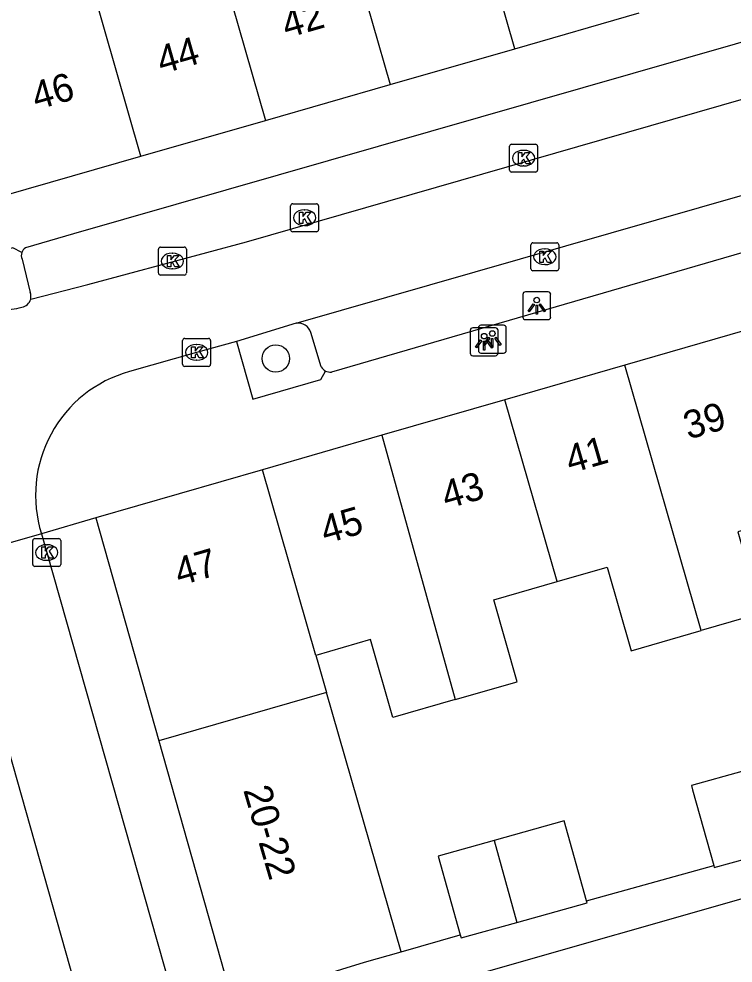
# Model space of a CAD drawing. Extents: x 159718 to 160783, y 383290 to 384030.
# Drawn here: x 160278.43 to 160303.99, y 383562.46 to 383596.25 of the extents above; entities that cross this region are included whole.
import ezdxf

# ---------------------------------------------------------------- set-up
doc = ezdxf.new("R2010")
doc.units = 0
for name, color, linetype in [('IMGEO_Boom', 7, 'Continuous'), ('IMGEO_Kolk', 7, 'Continuous'), ('IMGEO_Lichtpunt', 7, 'Continuous'), ('IMGEO_Pand', 7, 'Continuous'), ('IMGEO_Pand_nummerreeks', 7, 'Continuous'), ('IMGEO_Parkeervlak_open', 7, 'Continuous'), ('IMGEO_Rijbaan_lokaal_open', 7, 'Continuous'), ('IMGEO_Voetpad_open', 7, 'Continuous')]:
    doc.layers.add(name, color=color, linetype=linetype)

msp = doc.modelspace()

# ---------------------------------------------------------------- linework, layer by layer
at = {"layer": 'IMGEO_Boom'}
msp.add_circle((160287.619, 383584.093), 0.489, dxfattribs=at)
at = {"layer": 'IMGEO_Kolk'}
for p, q in [((160295.986, 383590.84), (160295.986, 383591.692)), ((160296.061, 383591.766), (160296.913, 383591.766)), ((160296.987, 383591.692), (160296.987, 383590.84)), ((160296.474, 383591.546), (160296.499, 383591.546)), ((160296.497, 383590.986), (160296.472, 383590.986)), ((160296.913, 383590.766), (160296.061, 383590.766)), ((160288.225, 383589.632), (160289.077, 383589.632)), ((160288.15, 383588.706), (160288.15, 383589.558)), ((160288.638, 383589.412), (160288.663, 383589.412)), ((160289.151, 383589.558), (160289.151, 383588.706)), ((160289.077, 383588.632), (160288.225, 383588.632)), ((160288.661, 383588.852), (160288.636, 383588.852)), ((160296.823, 383588.236), (160297.675, 383588.236)), ((160283.42, 383587.156), (160283.42, 383588.008)), ((160283.495, 383588.082), (160284.347, 383588.082)), ((160284.421, 383588.008), (160284.421, 383587.156)), ((160296.748, 383587.31), (160296.748, 383588.162)), ((160297.236, 383588.016), (160297.261, 383588.016)), ((160297.749, 383588.162), (160297.749, 383587.31)), ((160283.908, 383587.862), (160283.933, 383587.862)), ((160283.931, 383587.302), (160283.906, 383587.302)), ((160297.675, 383587.236), (160296.823, 383587.236)), ((160297.259, 383587.456), (160297.234, 383587.456)), ((160284.347, 383587.082), (160283.495, 383587.082)), ((160284.287, 383583.889), (160284.287, 383584.741)), ((160284.362, 383584.815), (160285.214, 383584.815)), ((160284.775, 383584.595), (160284.8, 383584.595)), ((160285.288, 383584.741), (160285.288, 383583.889)), ((160284.798, 383584.035), (160284.773, 383584.035)), ((160285.214, 383583.815), (160284.362, 383583.815)), ((160278.924, 383576.727), (160278.924, 383577.579)), ((160278.999, 383577.653), (160279.851, 383577.653)), ((160279.412, 383577.433), (160279.437, 383577.433)), ((160279.925, 383577.579), (160279.925, 383576.727)), ((160279.435, 383576.873), (160279.41, 383576.873)), ((160279.851, 383576.653), (160278.999, 383576.653))]:
    msp.add_line(p, q, dxfattribs=at)
for points in [[(160295.986, 383590.84), (160295.986, 383591.692)], [(160296.061, 383591.766), (160296.913, 383591.766)], [(160296.987, 383591.692), (160296.987, 383590.84)], [(160296.307, 383591.466), (160296.43, 383591.466), (160296.43, 383591.315), (160296.56, 383591.466), (160296.724, 383591.466), (160296.578, 383591.315), (160296.731, 383591.066), (160296.579, 383591.066), (160296.494, 383591.23), (160296.43, 383591.163), (160296.43, 383591.066), (160296.307, 383591.066), (160296.307, 383591.466)], [(160296.913, 383590.766), (160296.061, 383590.766)], [(160288.225, 383589.632), (160289.077, 383589.632)], [(160288.15, 383588.706), (160288.15, 383589.558)], [(160288.471, 383589.332), (160288.594, 383589.332), (160288.594, 383589.181), (160288.724, 383589.332), (160288.888, 383589.332), (160288.742, 383589.181), (160288.895, 383588.932), (160288.743, 383588.932), (160288.658, 383589.096), (160288.594, 383589.029), (160288.594, 383588.932), (160288.471, 383588.932), (160288.471, 383589.332)], [(160289.151, 383589.558), (160289.151, 383588.706)], [(160289.077, 383588.632), (160288.225, 383588.632)], [(160296.823, 383588.236), (160297.675, 383588.236)], [(160283.42, 383587.156), (160283.42, 383588.008)], [(160283.495, 383588.082), (160284.347, 383588.082)], [(160284.421, 383588.008), (160284.421, 383587.156)], [(160296.748, 383587.31), (160296.748, 383588.162)], [(160297.069, 383587.936), (160297.192, 383587.936), (160297.192, 383587.785), (160297.322, 383587.936), (160297.486, 383587.936), (160297.34, 383587.785), (160297.493, 383587.536), (160297.341, 383587.536), (160297.256, 383587.7), (160297.192, 383587.633), (160297.192, 383587.536), (160297.069, 383587.536), (160297.069, 383587.936)], [(160297.749, 383588.162), (160297.749, 383587.31)], [(160283.741, 383587.782), (160283.864, 383587.782), (160283.864, 383587.631), (160283.994, 383587.782), (160284.158, 383587.782), (160284.012, 383587.631), (160284.165, 383587.382), (160284.013, 383587.382), (160283.928, 383587.546), (160283.864, 383587.479), (160283.864, 383587.382), (160283.741, 383587.382), (160283.741, 383587.782)], [(160297.675, 383587.236), (160296.823, 383587.236)], [(160284.347, 383587.082), (160283.495, 383587.082)], [(160284.287, 383583.889), (160284.287, 383584.741)], [(160284.362, 383584.815), (160285.214, 383584.815)], [(160284.608, 383584.515), (160284.731, 383584.515), (160284.731, 383584.364), (160284.861, 383584.515), (160285.025, 383584.515), (160284.879, 383584.364), (160285.032, 383584.115), (160284.88, 383584.115), (160284.795, 383584.279), (160284.731, 383584.212), (160284.731, 383584.115), (160284.608, 383584.115), (160284.608, 383584.515)], [(160285.288, 383584.741), (160285.288, 383583.889)], [(160285.214, 383583.815), (160284.362, 383583.815)], [(160278.924, 383576.727), (160278.924, 383577.579)], [(160278.999, 383577.653), (160279.851, 383577.653)], [(160279.925, 383577.579), (160279.925, 383576.727)], [(160279.245, 383577.353), (160279.368, 383577.353), (160279.368, 383577.202), (160279.498, 383577.353), (160279.662, 383577.353), (160279.516, 383577.202), (160279.669, 383576.953), (160279.517, 383576.953), (160279.432, 383577.117), (160279.368, 383577.05), (160279.368, 383576.953), (160279.245, 383576.953), (160279.245, 383577.353)], [(160279.851, 383576.653), (160278.999, 383576.653)]]:
    msp.add_lwpolyline(points, dxfattribs=at)
for centre, start, end in [((160296.063, 383591.69), 91.552, 178.448), ((160296.063, 383591.69), 91.552, 178.448), ((160296.911, 383591.69), 1.552, 88.448), ((160296.911, 383591.69), 1.552, 88.448), ((160296.063, 383590.842), 181.552, 268.448), ((160296.063, 383590.842), 181.552, 268.448), ((160296.911, 383590.842), 271.552, 358.448), ((160296.911, 383590.842), 271.552, 358.448), ((160288.227, 383589.556), 91.552, 178.448), ((160288.227, 383589.556), 91.552, 178.448), ((160289.075, 383589.556), 1.552, 88.448), ((160289.075, 383589.556), 1.552, 88.448), ((160288.227, 383588.708), 181.552, 268.448), ((160288.227, 383588.708), 181.552, 268.448), ((160289.075, 383588.708), 271.552, 358.448), ((160289.075, 383588.708), 271.552, 358.448), ((160296.825, 383588.16), 91.552, 178.448), ((160296.825, 383588.16), 91.552, 178.448), ((160297.673, 383588.16), 1.552, 88.448), ((160297.673, 383588.16), 1.552, 88.448), ((160283.497, 383588.006), 91.552, 178.448), ((160283.497, 383588.006), 91.552, 178.448), ((160284.345, 383588.006), 1.552, 88.448), ((160284.345, 383588.006), 1.552, 88.448), ((160296.825, 383587.312), 181.552, 268.448), ((160296.825, 383587.312), 181.552, 268.448), ((160297.673, 383587.312), 271.552, 358.448), ((160297.673, 383587.312), 271.552, 358.448), ((160283.497, 383587.158), 181.552, 268.448), ((160283.497, 383587.158), 181.552, 268.448), ((160284.345, 383587.158), 271.552, 358.448), ((160284.345, 383587.158), 271.552, 358.448), ((160284.364, 383584.739), 91.552, 178.448), ((160284.364, 383584.739), 91.552, 178.448), ((160285.212, 383584.739), 1.552, 88.448), ((160285.212, 383584.739), 1.552, 88.448), ((160284.364, 383583.891), 181.552, 268.448), ((160284.364, 383583.891), 181.552, 268.448), ((160285.212, 383583.891), 271.552, 358.448), ((160285.212, 383583.891), 271.552, 358.448), ((160279.001, 383577.577), 91.552, 178.448), ((160279.001, 383577.577), 91.552, 178.448), ((160279.849, 383577.577), 1.552, 88.448), ((160279.849, 383577.577), 1.552, 88.448), ((160279.001, 383576.729), 181.552, 268.448), ((160279.001, 383576.729), 181.552, 268.448), ((160279.849, 383576.729), 271.552, 358.448), ((160279.849, 383576.729), 271.552, 358.448)]:
    msp.add_arc(centre, 0.0765, start, end, dxfattribs=at)
for centre, major_axis, ratio, start_param, end_param in [((160296.473, 383591.266), (-0.387, 0.002), 0.722429, 4.712389, 7.853982), ((160296.498, 383591.266), (-0.39, 0.002), 0.717154, 1.570796, 4.712389), ((160288.637, 383589.132), (-0.387, 0.002), 0.722429, 4.712389, 7.853982), ((160288.662, 383589.132), (-0.39, 0.002), 0.717154, 1.570796, 4.712389), ((160297.235, 383587.736), (-0.387, 0.002), 0.722429, 4.712389, 7.853982), ((160297.26, 383587.736), (-0.39, 0.002), 0.717154, 1.570796, 4.712389), ((160283.907, 383587.582), (-0.387, 0.002), 0.722429, 4.712389, 7.853982), ((160283.932, 383587.582), (-0.39, 0.002), 0.717154, 1.570796, 4.712389), ((160284.774, 383584.315), (-0.387, 0.002), 0.722429, 4.712389, 7.853982), ((160284.799, 383584.315), (-0.39, 0.002), 0.717154, 1.570796, 4.712389), ((160279.411, 383577.153), (-0.387, 0.002), 0.722429, 4.712389, 7.853982), ((160279.436, 383577.153), (-0.39, 0.002), 0.717154, 1.570796, 4.712389)]:
    msp.add_ellipse(centre, major_axis=major_axis, ratio=ratio, start_param=start_param, end_param=end_param, dxfattribs=at)
at = {"layer": 'IMGEO_Lichtpunt'}
for p, q in [((160296.461, 383586.388), (160296.461, 383585.581)), ((160296.461, 383586.388), (160296.461, 383585.581)), ((160297.363, 383586.483), (160296.555, 383586.483)), ((160297.363, 383586.483), (160296.555, 383586.483)), ((160297.457, 383585.581), (160297.457, 383586.388)), ((160297.457, 383585.581), (160297.457, 383586.388)), ((160295.479, 383585.193), (160294.671, 383585.193)), ((160295.479, 383585.193), (160294.671, 383585.193)), ((160294.87, 383585.192), (160294.87, 383584.385)), ((160294.87, 383585.192), (160294.87, 383584.385)), ((160295.772, 383585.287), (160294.964, 383585.287)), ((160295.772, 383585.287), (160294.964, 383585.287)), ((160295.866, 383584.385), (160295.866, 383585.192)), ((160295.866, 383584.385), (160295.866, 383585.192)), ((160296.555, 383585.487), (160297.363, 383585.487)), ((160296.555, 383585.487), (160297.363, 383585.487)), ((160294.577, 383585.098), (160294.577, 383584.291)), ((160294.577, 383585.098), (160294.577, 383584.291)), ((160295.573, 383584.291), (160295.573, 383585.098)), ((160295.573, 383584.291), (160295.573, 383585.098)), ((160294.671, 383584.197), (160295.479, 383584.197)), ((160294.671, 383584.197), (160295.479, 383584.197)), ((160294.964, 383584.291), (160295.772, 383584.291)), ((160294.964, 383584.291), (160295.772, 383584.291))]:
    msp.add_line(p, q, dxfattribs=at)
for points in [[(160296.835, 383586.052), (160296.874, 383586.024), (160296.686, 383585.762), (160296.648, 383585.789), (160296.835, 383586.052)], [(160296.937, 383586.004), (160296.984, 383586.004), (160296.984, 383585.682), (160296.937, 383585.682), (160296.937, 383586.004)], [(160297.047, 383586.024), (160297.085, 383586.051), (160297.272, 383585.789), (160297.233, 383585.761), (160297.047, 383586.024)], [(160295.244, 383584.856), (160295.283, 383584.828), (160295.095, 383584.566), (160295.057, 383584.593), (160295.244, 383584.856)], [(160295.456, 383584.828), (160295.494, 383584.855), (160295.681, 383584.593), (160295.642, 383584.565), (160295.456, 383584.828)], [(160294.951, 383584.762), (160294.99, 383584.734), (160294.802, 383584.472), (160294.764, 383584.499), (160294.951, 383584.762)], [(160295.053, 383584.714), (160295.1, 383584.714), (160295.1, 383584.392), (160295.053, 383584.392), (160295.053, 383584.714)], [(160295.163, 383584.734), (160295.201, 383584.761), (160295.388, 383584.499), (160295.349, 383584.471), (160295.163, 383584.734)], [(160295.346, 383584.808), (160295.393, 383584.808), (160295.393, 383584.486), (160295.346, 383584.486), (160295.346, 383584.808)]]:
    msp.add_lwpolyline(points, dxfattribs=at)
for centre in [(160296.96, 383586.186), (160295.076, 383584.896), (160295.369, 383584.99)]:
    msp.add_circle(centre, 0.0994, dxfattribs=at)
for centre, start, end in [((160296.555, 383586.388), 90, 180), ((160296.555, 383586.388), 90, 180), ((160297.363, 383586.388), 0, 90), ((160297.363, 383586.388), 0, 90), ((160296.555, 383585.581), 180, 270), ((160296.555, 383585.581), 180, 270), ((160297.363, 383585.581), 270, 0), ((160297.363, 383585.581), 270, 360), ((160294.671, 383585.098), 90, 180), ((160294.671, 383585.098), 90, 180), ((160294.964, 383585.192), 90, 180), ((160294.964, 383585.192), 90, 180), ((160295.479, 383585.098), 0, 90), ((160295.479, 383585.098), 0, 90), ((160295.772, 383585.192), 0, 90), ((160295.772, 383585.192), 0, 90), ((160294.671, 383584.291), 180, 270), ((160294.671, 383584.291), 180, 270), ((160294.964, 383584.385), 180, 270), ((160294.964, 383584.385), 180, 270), ((160295.479, 383584.291), 270, 0), ((160295.479, 383584.291), 270, 360), ((160295.772, 383584.385), 270, 0), ((160295.772, 383584.385), 270, 360)]:
    msp.add_arc(centre, 0.0946, start, end, dxfattribs=at)
at = {"layer": 'IMGEO_Pand'}
for points in [[(160296.171, 383595.18), (160293.462, 383604.618)], [(160288.904, 383603.679), (160289.817, 383600.499), (160291.712, 383593.899)], [(160284.531, 383602.097), (160284.595, 383601.873), (160287.253, 383592.617)], [(160282.794, 383591.335), (160281.023, 383597.5), (160280.951, 383597.75)], [(160296.171, 383595.18), (160300.63, 383596.462)], [(160291.712, 383593.899), (160296.171, 383595.18)], [(160287.253, 383592.617), (160291.712, 383593.899)], [(160277.067, 383592.8), (160277.895, 383589.927), (160282.794, 383591.335)], [(160282.794, 383591.335), (160287.253, 383592.617)], [(160304.408, 383585.094), (160300.113, 383583.856)], [(160300.113, 383583.856), (160295.816, 383582.617)], [(160302.844, 383574.36), (160300.113, 383583.856)], [(160295.816, 383582.617), (160291.42, 383581.349)], [(160297.686, 383576.117), (160295.816, 383582.617)], [(160291.42, 383581.349), (160287.143, 383580.116)], [(160291.42, 383581.349), (160294.037, 383571.89)], [(160287.143, 383580.116), (160281.178, 383578.396)], [(160289.054, 383573.472), (160287.143, 383580.116)], [(160306.302, 383578.509), (160304.155, 383577.892), (160304.993, 383574.978), (160302.844, 383574.36)], [(160281.178, 383578.396), (160283.435, 383570.416)], [(160297.686, 383576.117), (160299.477, 383576.632), (160300.338, 383573.639), (160302.844, 383574.36)], [(160294.037, 383571.89), (160296.262, 383572.53), (160295.418, 383575.465), (160297.686, 383576.117)], [(160294.037, 383571.89), (160291.812, 383571.25), (160291.011, 383574.035), (160289.054, 383573.472)], [(160289.054, 383573.472), (160289.1, 383573.311), (160289.437, 383572.141)], [(160289.437, 383572.141), (160283.435, 383570.416)], [(160292.104, 383562.867), (160289.437, 383572.141)], [(160283.435, 383570.416), (160286.088, 383561.038)], [(160304.296, 383569.312), (160302.498, 383568.812), (160302.538, 383568.664), (160303.293, 383565.952)], [(160298.741, 383564.684), (160297.945, 383567.545), (160295.432, 383566.846)], [(160295.432, 383566.846), (160293.437, 383566.291), (160294.221, 383563.475)], [(160295.432, 383566.846), (160296.244, 383563.912)], [(160303.293, 383565.952), (160303.314, 383565.878), (160305.137, 383566.386)], [(160296.244, 383563.912), (160298.761, 383564.612), (160298.741, 383564.684)], [(160294.221, 383563.475), (160294.253, 383563.358), (160296.244, 383563.912)], [(160286.088, 383561.038), (160290.795, 383562.491), (160292.104, 383562.867)]]:
    msp.add_lwpolyline(points, dxfattribs=at)
at = {"layer": 'IMGEO_Parkeervlak_open'}
for points in [[(160360.615, 383611.67), (160327.739, 383602.146), (160280.384, 383588.556), (160278.661, 383588.057)], [(160278.529, 383587.889), (160278.207, 383588.06), (160265.47, 383584.313), (160265.839, 383583.079)], [(160278.539, 383587.647), (160278.833, 383586.461)], [(160289.246, 383583.793), (160288.876, 383585.026)]]:
    msp.add_lwpolyline(points, dxfattribs=at)
for centre, radius, start, end in [((160278.841, 383587.781), 0.33, 160.8393, 203.8932), ((160278.84, 383587.781), 0.329, 122.9181, 160.7674), ((160278.481, 383586.318), 0.38, 345.6301, 22.0943), ((160288.411, 383584.876), 0.489, 17.9118, 96.7066), ((160289.568, 383583.984), 0.374, 210.6929, 243.858)]:
    msp.add_arc(centre, radius, start, end, dxfattribs=at)
at = {"layer": 'IMGEO_Rijbaan_lokaal_open'}
for points in [[(160278.849, 383586.224), (160280.889, 383586.747), (160286.571, 383588.273), (160316.301, 383596.829)], [(160288.354, 383585.361), (160306.027, 383590.429)], [(160288.354, 383585.361), (160286.211, 383584.706)], [(160286.211, 383584.706), (160284.788, 383584.315), (160282.38, 383583.629)], [(160279.234, 383577.826), (160275.937, 383576.879)], [(160279.234, 383577.826), (160279.425, 383577.153), (160283.85, 383561.55), (160287.815, 383547.679), (160291.476, 383534.792), (160291.545, 383534.548)], [(160276.482, 383575.617), (160281.507, 383557.891)]]:
    msp.add_lwpolyline(points, dxfattribs=at)
for centre, radius, start, end in [((160278.472, 383586.317), 0.389, 278.9343, 346.1684), ((160277.889, 383588.322), 2.474, 267.6227, 285.0745), ((160283.618, 383579.204), 4.595, 105.6277, 197.4451)]:
    msp.add_arc(centre, radius, start, end, dxfattribs=at)
at = {"layer": 'IMGEO_Voetpad_open'}
for points in [[(160305.982, 383588.363), (160289.61, 383583.608)], [(160286.211, 383584.706), (160286.796, 383582.645), (160289.227, 383583.342), (160289.403, 383583.648)], [(160281.178, 383578.396), (160279.234, 383577.826)], [(160298.741, 383564.684), (160303.293, 383565.952)], [(160293.768, 383560.15), (160294.999, 383560.501), (160294.575, 383561.992), (160305.113, 383564.993), (160308.287, 383565.897), (160315.335, 383541.676), (160301.026, 383533.81)], [(160292.104, 383562.867), (160294.221, 383563.475)]]:
    msp.add_lwpolyline(points, dxfattribs=at)
msp.add_arc((160289.579, 383584.005), 0.398, 243.6979, 274.4284, dxfattribs=at)

# ---------------------------------------------------------------- texts
at = {"layer": 'IMGEO_Pand_nummerreeks'}
for s, rotation, p in [('42', 16.0142, (160288.005, 383595.551)), ('44', 16.0142, (160283.532, 383594.267)), ('46', 16.0142, (160279.056, 383592.983)), ('39', 16.0485, (160302.381, 383581.191)), ('41', 16.0485, (160298.159, 383579.977)), ('43', 16.0485, (160293.722, 383578.7)), ('45', 16.0485, (160289.392, 383577.455)), ('47', 16.0543, (160284.17, 383575.953)), ('20-22', 286.3291, (160286.45, 383568.657))]:
    msp.add_text(s, height=1, rotation=rotation, dxfattribs=at).set_placement(p)

doc.saveas('drawing.dxf')
